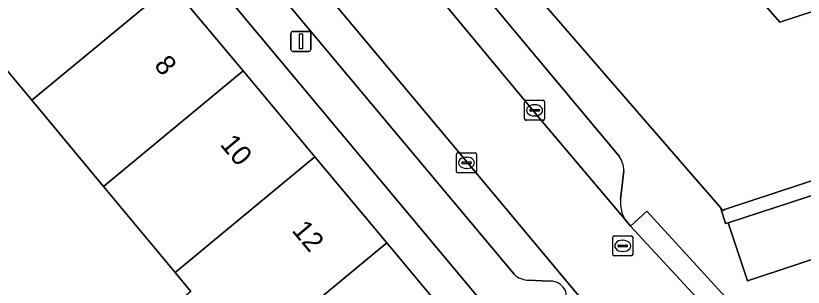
# Model space of a CAD drawing. Extents: x 160377 to 161131, y 383938 to 384853.
# Drawn here: x 160758.32 to 160797.69, y 384466.81 to 384480.36 of the extents above; entities that cross this region are included whole.
import ezdxf

# ---------------------------------------------------------------- set-up
doc = ezdxf.new("R2010")
doc.units = 0
for name, color, linetype in [('IMGEO_Erf', 7, 'Continuous'), ('IMGEO_Kolk', 7, 'Continuous'), ('IMGEO_Lichtmast', 7, 'Continuous'), ('IMGEO_Pand', 7, 'Continuous'), ('IMGEO_Pand_nummerreeks', 7, 'Continuous'), ('IMGEO_Parkeervlak_open', 7, 'Continuous'), ('IMGEO_Rijbaan_lokaal_open', 7, 'Continuous'), ('IMGEO_Rioolput', 7, 'Continuous'), ('IMGEO_Voetpad_open', 7, 'Continuous')]:
    doc.layers.add(name, color=color, linetype=linetype)

msp = doc.modelspace()

# ---------------------------------------------------------------- linework, layer by layer
at = {"layer": 'IMGEO_Erf'}
msp.add_lwpolyline([(160753.833, 384496.492), (160755.275, 384494.766), (160758.429, 384490.99), (160758.913, 384490.507), (160762.505, 384486.211), (160766.097, 384481.915), (160769.689, 384477.618), (160773.281, 384473.322), (160776.872, 384469.026), (160780.464, 384464.73), (160784.057, 384460.433), (160787.649, 384456.136), (160791.241, 384451.84), (160795.445, 384446.811), (160796.819, 384447.928), (160755.214, 384497.645)], close=True, dxfattribs=at)
for points in [[(160767.072, 384466.605), (160766.289, 384467.545), (160762.705, 384471.848), (160759.12, 384476.15), (160755.536, 384480.453), (160751.951, 384484.755), (160748.367, 384489.058), (160744.603, 384493.576), (160735.181, 384491.847), (160729.673, 384490.836), (160724.165, 384489.825), (160718.657, 384488.813), (160713.149, 384487.802)], [(160798.745, 384489.268), (160790.827, 384486.663), (160791.004, 384486.443), (160791.678, 384485.602), (160796.529, 384480.04), (160808.852, 384484.086)], [(160811.339, 384476.476), (160793.75, 384470.688), (160793.692, 384470.64), (160793.555, 384470.798), (160793.804, 384469.999), (160793.931, 384470.022), (160798.636, 384471.562)]]:
    msp.add_lwpolyline(points, dxfattribs=at)
at = {"layer": 'IMGEO_Kolk'}
for p, q in [((160783.762, 384475.219), (160783.762, 384476.071)), ((160783.837, 384476.145), (160784.689, 384476.145)), ((160784.763, 384476.071), (160784.763, 384475.219)), ((160784.021, 384475.639), (160784.021, 384475.651)), ((160784.459, 384475.602), (160784.061, 384475.602)), ((160784.064, 384475.688), (160784.462, 384475.688)), ((160784.25, 384475.925), (160784.275, 384475.925)), ((160784.505, 384475.651), (160784.505, 384475.639)), ((160784.273, 384475.365), (160784.248, 384475.365)), ((160784.689, 384475.145), (160783.837, 384475.145)), ((160780.358, 384472.598), (160780.358, 384473.45)), ((160780.433, 384473.524), (160781.285, 384473.524)), ((160780.846, 384473.304), (160780.871, 384473.304)), ((160781.359, 384473.45), (160781.359, 384472.598)), ((160780.617, 384473.018), (160780.617, 384473.03)), ((160781.055, 384472.981), (160780.657, 384472.981)), ((160780.66, 384473.067), (160781.058, 384473.067)), ((160781.101, 384473.03), (160781.101, 384473.018)), ((160781.285, 384472.524), (160780.433, 384472.524)), ((160780.869, 384472.744), (160780.844, 384472.744))]:
    msp.add_line(p, q, dxfattribs=at)
for points in [[(160783.762, 384475.219), (160783.762, 384476.071)], [(160783.837, 384476.145), (160784.689, 384476.145)], [(160784.763, 384476.071), (160784.763, 384475.219)], [(160784.689, 384475.145), (160783.837, 384475.145)], [(160780.358, 384472.598), (160780.358, 384473.45)], [(160780.433, 384473.524), (160781.285, 384473.524)], [(160781.359, 384473.45), (160781.359, 384472.598)], [(160781.285, 384472.524), (160780.433, 384472.524)]]:
    msp.add_lwpolyline(points, dxfattribs=at)
for centre, radius, start, end in [((160783.839, 384476.069), 0.0765, 91.552, 178.448), ((160783.839, 384476.069), 0.0765, 91.552, 178.448), ((160784.687, 384476.069), 0.0765, 1.552, 88.448), ((160784.687, 384476.069), 0.0765, 1.552, 88.448), ((160784.061, 384475.648), 0.0403, 85.8775, 175.7526), ((160784.058, 384475.638), 0.0366, 178.938, 274.7102), ((160784.462, 384475.645), 0.043, 264.8664, 352.4533), ((160784.466, 384475.65), 0.0386, 1.7309, 96.639), ((160783.839, 384475.221), 0.0765, 181.552, 268.448), ((160783.839, 384475.221), 0.0765, 181.552, 268.448), ((160784.687, 384475.221), 0.0765, 271.552, 358.448), ((160784.687, 384475.221), 0.0765, 271.552, 358.448), ((160780.435, 384473.448), 0.0765, 91.552, 178.448), ((160780.435, 384473.448), 0.0765, 91.552, 178.448), ((160781.283, 384473.448), 0.0765, 1.552, 88.448), ((160781.283, 384473.448), 0.0765, 1.552, 88.448), ((160780.657, 384473.027), 0.0403, 85.8775, 175.7526), ((160780.654, 384473.017), 0.0366, 178.938, 274.7102), ((160781.058, 384473.024), 0.043, 264.8664, 352.4533), ((160781.062, 384473.029), 0.0386, 1.7309, 96.639), ((160780.435, 384472.6), 0.0765, 181.552, 268.448), ((160780.435, 384472.6), 0.0765, 181.552, 268.448), ((160781.283, 384472.6), 0.0765, 271.552, 358.448), ((160781.283, 384472.6), 0.0765, 271.552, 358.448)]:
    msp.add_arc(centre, radius, start, end, dxfattribs=at)
for centre, major_axis, ratio, start_param, end_param in [((160784.249, 384475.645), (-0.387, 0.002), 0.722429, 4.712389, 7.853982), ((160784.274, 384475.645), (-0.39, 0.002), 0.717154, 1.570796, 4.712389), ((160780.845, 384473.024), (-0.387, 0.002), 0.722429, 4.712389, 7.853982), ((160780.87, 384473.024), (-0.39, 0.002), 0.717154, 1.570796, 4.712389)]:
    msp.add_ellipse(centre, major_axis=major_axis, ratio=ratio, start_param=start_param, end_param=end_param, dxfattribs=at)
at = {"layer": 'IMGEO_Lichtmast'}
for p, q in [((160772.182, 384479.587), (160772.972, 384479.587)), ((160772.972, 384479.587), (160772.182, 384479.587)), ((160772.082, 384478.687), (160772.082, 384479.487)), ((160772.082, 384479.487), (160772.082, 384478.687)), ((160773.072, 384479.487), (160773.072, 384478.687)), ((160773.072, 384478.687), (160773.072, 384479.487)), ((160772.972, 384478.587), (160772.182, 384478.587)), ((160772.182, 384478.587), (160772.972, 384478.587))]:
    msp.add_line(p, q, dxfattribs=at)
msp.add_lwpolyline([(160772.502, 384479.462), (160772.652, 384479.462), (160772.652, 384478.712), (160772.502, 384478.712), (160772.502, 384479.462)], dxfattribs=at)
for centre, start, end in [((160772.182, 384479.487), 90, 180), ((160772.182, 384479.487), 90, 180), ((160772.972, 384479.487), 0, 90), ((160772.972, 384479.487), 360, 90), ((160772.182, 384478.687), 180, 270), ((160772.182, 384478.687), 180, 270), ((160772.972, 384478.687), 270, 0), ((160772.972, 384478.687), 270, 0)]:
    msp.add_arc(centre, 0.1, start, end, dxfattribs=at)
at = {"layer": 'IMGEO_Pand'}
for points in [[(160808.852, 384484.086), (160796.529, 384480.04), (160791.678, 384485.602), (160791.004, 384486.443), (160784.427, 384481.308), (160784.486, 384481.237), (160792.092, 384472.481), (160793.555, 384470.798), (160793.692, 384470.64), (160793.75, 384470.688), (160811.339, 384476.476)], [(160755.536, 384480.453), (160759.12, 384476.15), (160766.097, 384481.915), (160762.505, 384486.211)], [(160766.097, 384481.915), (160759.12, 384476.15), (160762.705, 384471.848), (160769.689, 384477.618)], [(160773.281, 384473.322), (160769.689, 384477.618), (160762.705, 384471.848), (160766.289, 384467.545)], [(160776.872, 384469.026), (160773.281, 384473.322), (160766.289, 384467.545), (160767.072, 384466.605), (160764.705, 384464.632), (160768.114, 384460.539), (160770.482, 384462.512), (160769.873, 384463.243)], [(160776.872, 384469.026), (160769.873, 384463.243), (160770.482, 384462.512), (160768.114, 384460.539), (160771.705, 384456.228), (160774.073, 384458.201), (160773.457, 384458.94), (160780.464, 384464.73)]]:
    msp.add_lwpolyline(points, close=True, dxfattribs=at)
at = {"layer": 'IMGEO_Parkeervlak_open'}
for points in [[(160763.877, 384499.886), (160769.607, 384493.204), (160772.129, 384490.165), (160784.563, 384475.193), (160788.775, 384470.215)], [(160788.488, 384473.353), (160778.238, 384485.612), (160775.338, 384489.001)], [(160803.39, 384446.147), (160800.426, 384449.782), (160793.188, 384458.339), (160781.229, 384472.652), (160768.71, 384487.604)], [(160769.067, 384486.19), (160768.781, 384485.248), (160768.866, 384484.748), (160768.971, 384484.489), (160783.236, 384467.467)], [(160788.558, 384471.201), (160788.723, 384472.631)], [(160783.969, 384467.169), (160784.977, 384467.108)]]:
    msp.add_lwpolyline(points, dxfattribs=at)
for centre, radius, start, end in [((160787.39, 384472.596), 1.333, 1.4884, 34.5702), ((160790.196, 384471.045), 1.646, 174.5469, 210.2768), ((160783.962, 384468.202), 1.033, 225.3649, 270.3869), ((160785.075, 384466.331), 0.783, 342.5421, 97.1803)]:
    msp.add_arc(centre, radius, start, end, dxfattribs=at)
at = {"layer": 'IMGEO_Rijbaan_lokaal_open'}
for points in [[(160784.563, 384475.193), (160772.129, 384490.165), (160769.607, 384493.204), (160763.877, 384499.886)], [(160761.152, 384496.606), (160763.66, 384493.663), (160768.71, 384487.604), (160781.229, 384472.652), (160793.188, 384458.339), (160800.426, 384449.782), (160803.39, 384446.147), (160804.509, 384444.81), (160808.551, 384448.118), (160803.93, 384453.643), (160802.953, 384454.808), (160802.072, 384455.813), (160789.055, 384469.866), (160788.775, 384470.215), (160784.563, 384475.193)]]:
    msp.add_lwpolyline(points, dxfattribs=at)
at = {"layer": 'IMGEO_Rioolput'}
for p, q in [((160788.166, 384468.452), (160788.166, 384469.304)), ((160788.241, 384469.378), (160789.093, 384469.378)), ((160789.167, 384469.304), (160789.167, 384468.452)), ((160788.468, 384468.921), (160788.866, 384468.921)), ((160788.654, 384469.158), (160788.679, 384469.158)), ((160788.425, 384468.872), (160788.425, 384468.884)), ((160788.863, 384468.835), (160788.465, 384468.835)), ((160788.677, 384468.598), (160788.652, 384468.598)), ((160788.909, 384468.884), (160788.909, 384468.872)), ((160789.093, 384468.378), (160788.241, 384468.378))]:
    msp.add_line(p, q, dxfattribs=at)
for points in [[(160788.166, 384468.452), (160788.166, 384469.304)], [(160788.241, 384469.378), (160789.093, 384469.378)], [(160789.167, 384469.304), (160789.167, 384468.452)], [(160789.093, 384468.378), (160788.241, 384468.378)]]:
    msp.add_lwpolyline(points, dxfattribs=at)
for centre, radius, start, end in [((160788.243, 384469.302), 0.0765, 91.552, 178.448), ((160788.243, 384469.302), 0.0765, 91.552, 178.448), ((160789.091, 384469.302), 0.0765, 1.552, 88.448), ((160789.091, 384469.302), 0.0765, 1.552, 88.448), ((160788.465, 384468.881), 0.0403, 85.8775, 175.7526), ((160788.87, 384468.883), 0.0386, 1.7309, 96.639), ((160788.462, 384468.871), 0.0366, 178.938, 274.7102), ((160788.866, 384468.878), 0.043, 264.8664, 352.4533), ((160788.243, 384468.454), 0.0765, 181.552, 268.448), ((160788.243, 384468.454), 0.0765, 181.552, 268.448), ((160789.091, 384468.454), 0.0765, 271.552, 358.448), ((160789.091, 384468.454), 0.0765, 271.552, 358.448)]:
    msp.add_arc(centre, radius, start, end, dxfattribs=at)
for centre, major_axis, ratio, start_param, end_param in [((160788.653, 384468.878), (-0.387, 0.002), 0.722429, 4.712389, 7.853982), ((160788.678, 384468.878), (-0.39, 0.002), 0.717154, 1.570796, 4.712389)]:
    msp.add_ellipse(centre, major_axis=major_axis, ratio=ratio, start_param=start_param, end_param=end_param, dxfattribs=at)
at = {"layer": 'IMGEO_Voetpad_open'}
for points in [[(160803.348, 384469.768), (160799.588, 384468.677), (160794.903, 384467.137), (160793.931, 384470.022), (160793.804, 384469.999), (160793.555, 384470.798), (160792.092, 384472.481), (160784.486, 384481.237), (160784.427, 384481.308), (160781.728, 384484.55), (160775.613, 384492.483), (160770.824, 384498.232), (160768.624, 384509.5), (160768.147, 384511.974), (160767.765, 384514.068), (160765.465, 384513.637), (160764.851, 384513.492)], [(160754.298, 384506.633), (160748.356, 384505.867), (160749.48, 384504.514), (160755.214, 384497.645), (160796.819, 384447.928), (160803.081, 384442.184), (160803.711, 384442.716), (160807.612, 384438.122), (160806.084, 384436.845), (160807.803, 384434.788), (160848.557, 384386.056), (160851.673, 384388.488), (160851.262, 384388.998), (160850.365, 384390.09), (160848.924, 384391.675), (160848.692, 384391.913), (160848.239, 384392.059), (160846.511, 384392.275)], [(160766.613, 384501.788), (160765.366, 384500.888), (160771.302, 384493.916), (160772.111, 384494.587), (160775.194, 384490.869), (160774.385, 384490.198), (160775.338, 384489.001), (160776.136, 384489.684), (160779.036, 384486.295), (160778.238, 384485.612), (160788.488, 384473.353)], [(160783.236, 384467.467), (160768.971, 384484.489), (160768.866, 384484.748), (160768.781, 384485.248), (160769.067, 384486.19)], [(160788.723, 384472.631), (160788.558, 384471.201)], [(160788.775, 384470.215), (160789.055, 384469.866), (160789.866, 384470.61), (160804.741, 384454.387), (160803.93, 384453.643), (160808.551, 384448.118), (160813.808, 384441.834), (160813.914, 384441.707)], [(160784.977, 384467.108), (160783.969, 384467.169)]]:
    msp.add_lwpolyline(points, dxfattribs=at)
for points in [[(160799.588, 384468.677), (160798.636, 384471.562), (160793.931, 384470.022), (160794.903, 384467.137)], [(160803.93, 384453.643), (160804.741, 384454.387), (160789.866, 384470.61), (160789.055, 384469.866), (160802.072, 384455.813), (160802.953, 384454.808)]]:
    msp.add_lwpolyline(points, close=True, dxfattribs=at)
for centre, radius, start, end in [((160787.39, 384472.596), 1.333, 1.4884, 34.5702), ((160790.196, 384471.045), 1.646, 174.5469, 210.2768), ((160783.962, 384468.202), 1.033, 225.3649, 270.3869), ((160785.075, 384466.331), 0.783, 342.5421, 97.1803)]:
    msp.add_arc(centre, radius, start, end, dxfattribs=at)

# ---------------------------------------------------------------- texts
at = {"layer": 'IMGEO_Pand_nummerreeks'}
for s, rotation, p in [('8', 309.8973, (160765.202, 384477.871)), ('10', 309.8973, (160768.498, 384473.928)), ('12', 309.8948, (160772.087, 384469.637))]:
    msp.add_text(s, height=1, rotation=rotation, dxfattribs=at).set_placement(p)

doc.saveas('drawing.dxf')
